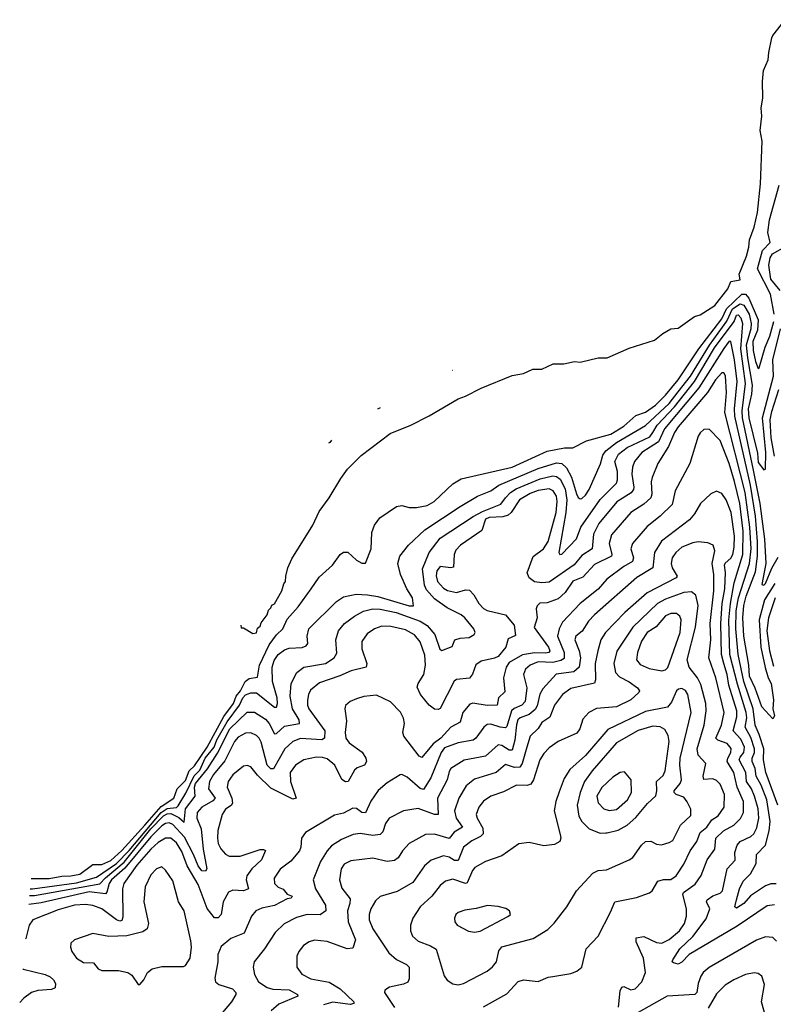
# Model space of a CAD drawing. Extents: x 1603745 to 1745082, y 385868 to 533966.
# Tile 565 of 646: x 1618313 to 1622458, y 527621 to 533035. Entities that reach past the tile are written whole.
import ezdxf

# ---------------------------------------------------------------- set-up
doc = ezdxf.new("R2010")
doc.units = 0

msp = doc.modelspace()

# ---------------------------------------------------------------- linework, layer by layer
at = {"layer": '0CON20XD'}
for points in [[(1619528.7, 529706.3), (1619531.7, 529691.7), (1619545, 529690), (1619595, 529660), (1619615, 529662.5), (1619621.7, 529688.3), (1619635, 529700), (1619641.7, 529718.3), (1619675, 529762.5), (1619681.7, 529788.3), (1619695, 529800), (1619700, 529815), (1619715, 529823.3), (1619755.8, 529895), (1619766.7, 529933.3), (1619776, 529945), (1619776.7, 529975), (1619788.8, 530021.2), (1619810.3, 530069.7), (1619925.3, 530255), (1619960.3, 530329.7), (1620015, 530405.5), (1620078.9, 530511.1), (1620115.9, 530564.1), (1620191.9, 530638.1), (1620350.6, 530759.4), (1620465, 530806.2), (1620565, 530855.8), (1620725, 530950.5), (1620765, 530964.4), (1620850.6, 531009.4), (1621021.8, 531078.2), (1621085, 531089.8), (1621135, 531113.8), (1621185, 531113.8), (1621247.6, 531142.4), (1621305, 531143.4), (1621365, 531155.8), (1621395, 531152.4), (1621495, 531175.2), (1621545, 531175.7), (1621665, 531228.3), (1621805, 531272.9), (1621849.8, 531310.2), (1621894.6, 531335.4), (1621935, 531338.8), (1622025, 531403), (1622055, 531411.3), (1622136.9, 531463.1), (1622207.9, 531555), (1622225.2, 531594.8), (1622275.4, 531605), (1622269.4, 531635), (1622310.4, 531735), (1622323.7, 531785), (1622326.8, 531825), (1622352.6, 531895), (1622370.7, 531975), (1622387.8, 532132.2), (1622397, 532367), (1622386.3, 532425), (1622394.7, 532505), (1622391.4, 532548.6), (1622400, 532605), (1622397.8, 532695), (1622404.7, 532755), (1622430.3, 532815), (1622432.5, 532855), (1622450.3, 532935), (1622455, 532948.5), (1622523.6, 533035)], [(1622462.8, 531415), (1622443.2, 531525), (1622370.1, 531665), (1622397.7, 531765), (1622440.6, 531809.4), (1622428.5, 531865), (1622436.2, 531935), (1622489.5, 532125)], [(1622495.8, 531545), (1622445, 531607.7), (1622433.2, 531685), (1622441.3, 531725), (1622452.8, 531747.2), (1622525, 531787.3)], [(1618376.3, 528311.9), (1618475, 528312.7), (1618545, 528325.8), (1618595, 528326.7), (1618645, 528336.4), (1618715, 528388.9), (1618765, 528388.5), (1618815, 528411.9), (1618875, 528465.8), (1619000.9, 528605), (1619091.6, 528708.4), (1619161.2, 528755), (1619179.8, 528805), (1619225, 528850.7), (1619245.5, 528905), (1619275, 528931.2), (1619345, 529035.2), (1619436.7, 529203.3), (1619489.5, 529275), (1619504.5, 529315.5), (1619528.2, 529345), (1619553.8, 529396.2), (1619575, 529412.4), (1619621, 529419), (1619631.5, 529485), (1619685, 529597.6), (1619725, 529652.2), (1619760.8, 529685), (1619785, 529739.2), (1619844, 529806), (1619916.2, 529906.2), (1619960.6, 529969.4), (1620034.2, 530035.8), (1620075, 530093.3), (1620095, 530106.7), (1620117.6, 530107.6), (1620165, 530063.1), (1620195, 530045.8), (1620215, 530046), (1620245.8, 530125), (1620250.6, 530215), (1620264.3, 530255), (1620294, 530295), (1620385, 530358.8), (1620415, 530363.8), (1620455, 530352.5), (1620495, 530351.9), (1620555, 530364.4), (1620592.5, 530385), (1620695, 530482.9), (1620740.4, 530509.6), (1621021.9, 530575), (1621215, 530662.1), (1621308.8, 530681.2), (1621355, 530680.8), (1621431.2, 530718.8), (1621565, 530755.5), (1621635, 530799.6), (1621702.3, 530857.7), (1621755, 530876.7), (1621810.3, 530915), (1621865, 530970.2), (1621935, 531054.8), (1622048.6, 531225), (1622175, 531389.5), (1622200.1, 531445), (1622285, 531524.9), (1622305, 531524.8), (1622323.7, 531503.7), (1622374.4, 531385), (1622371.5, 531328.5), (1622344.9, 531264.9), (1622346.9, 531215), (1622359.4, 531155), (1622375, 531116.2), (1622380, 531120), (1622413.8, 531235), (1622439.3, 531295), (1622460, 531375)], [(1618371, 528255.2), (1618383.8, 528255), (1618625, 528288.6), (1618735, 528319.9), (1618845.9, 528394.1), (1618915, 528465.5), (1619090.8, 528675), (1619125, 528698.1), (1619175, 528703.6), (1619185, 528711.9), (1619227.8, 528782.2), (1619273.6, 528876.4), (1619305, 528909), (1619334, 528975), (1619383.2, 529035), (1619398, 529075), (1619455, 529173.7), (1619522.6, 529265), (1619540, 529305), (1619555, 529322.6), (1619585, 529333.8), (1619615, 529333.9), (1619715, 529254.6), (1619725.3, 529254.7), (1619730.8, 529275), (1619728.5, 529305), (1619704.4, 529395), (1619701.9, 529475), (1619712, 529512), (1619735, 529544), (1619769.7, 529570.3), (1619795, 529578.1), (1619867.2, 529582.8), (1619888.8, 529591.2), (1619897.5, 529605), (1619893.8, 529645), (1619903.8, 529685), (1620055, 529835.6), (1620095, 529860.9), (1620163.2, 529876.8), (1620227, 529873), (1620283.2, 529863.2), (1620455, 529812.6), (1620478.7, 529811.3), (1620474.4, 529855), (1620442.8, 529905), (1620408, 529985), (1620393.4, 530045), (1620403.2, 530085), (1620452.1, 530145), (1620541, 530229), (1620735, 530357.4), (1620831.5, 530415), (1620905.2, 530444.8), (1620948.5, 530475), (1621165, 530567.5), (1621265, 530598.2), (1621295, 530593.9), (1621321.2, 530571.2), (1621348.9, 530518.9), (1621375, 530426.9), (1621385, 530408), (1621395, 530400), (1621405, 530402), (1621425, 530419.6), (1621445, 530450.9), (1621507.1, 530592.9), (1621519.6, 530640.4), (1621536.7, 530665), (1621595, 530709.7), (1621755, 530803.3), (1621885, 530924.9), (1621935, 530989.1), (1622002.8, 531075), (1622106.2, 531245), (1622203, 531377), (1622234.3, 531445), (1622275, 531472), (1622295, 531465.2), (1622324.3, 531415), (1622335.5, 531365), (1622333.9, 531335), (1622309.3, 531245), (1622315.2, 531175.2), (1622342.2, 531025), (1622337.9, 530975), (1622319.9, 530895), (1622322.8, 530845), (1622370.6, 530650.6), (1622375, 530600.9), (1622405, 530559.5), (1622415, 530564), (1622417.1, 530655), (1622398.9, 530845), (1622459.8, 531075), (1622454.9, 531164.9), (1622498.2, 531335)], [(1618367.6, 528218.6), (1618395, 528219.2), (1618755, 528283), (1618784.6, 528315.4), (1618888.5, 528401.5), (1619035, 528586.1), (1619105, 528657.1), (1619125, 528668.1), (1619145, 528670.5), (1619188.1, 528648.1), (1619217.7, 528622.3), (1619225, 528695.3), (1619277.6, 528765), (1619274.6, 528815), (1619281.1, 528835), (1619346.3, 528915), (1619401.4, 529001.4), (1619468.6, 529135), (1619565, 529226.3), (1619605, 529226.8), (1619665, 529188.6), (1619685.4, 529165.4), (1619715, 529108.5), (1619725, 529110), (1619770.3, 529149.7), (1619852.7, 529165), (1619850.7, 529185), (1619813.7, 529245), (1619801.5, 529315), (1619805.8, 529385), (1619837.3, 529445), (1619875.3, 529474.7), (1619995, 529495.3), (1620043.5, 529525), (1620057.7, 529552.3), (1620052.4, 529625), (1620067.5, 529675), (1620099.2, 529715), (1620154.8, 529755.2), (1620205, 529782.1), (1620255, 529794.8), (1620295, 529793.8), (1620384.4, 529775), (1620515, 529727.5), (1620553.8, 529703.8), (1620595.6, 529655), (1620624, 529574), (1620635, 529566), (1620691.1, 529588.9), (1620705.7, 529625), (1620735, 529634.7), (1620785, 529638), (1620812.9, 529655), (1620818.1, 529665), (1620811.1, 529685), (1620761.8, 529745), (1620741.7, 529761.7), (1620665, 529800.5), (1620595, 529850.8), (1620549.9, 529899.9), (1620539.3, 529925), (1620529.2, 530015), (1620565.3, 530105), (1620625.5, 530184.5), (1620807.1, 530302.9), (1620858.9, 530331.1), (1620958.8, 530371.2), (1620984.4, 530405.6), (1621013, 530435), (1621044.3, 530455.7), (1621175, 530510.6), (1621245, 530526.2), (1621265, 530522.4), (1621285, 530508.6), (1621313.2, 530455), (1621322.1, 530395), (1621316.9, 530325), (1621279.1, 530105), (1621283.3, 530095), (1621295, 530096.7), (1621375, 530179.4), (1621399.1, 530245), (1621505, 530396.6), (1621595, 530486.4), (1621601, 530505), (1621601.4, 530551.4), (1621586.4, 530605), (1621607.2, 530645), (1621655, 530681.6), (1621778.4, 530741.6), (1621795.9, 530765), (1621818.3, 530805), (1621914.2, 530905.8), (1622025.1, 531044.9), (1622135, 531230), (1622243.5, 531375), (1622255, 531409.7), (1622265, 531412.5), (1622279.4, 531395), (1622289, 531365), (1622277.5, 531225), (1622302.4, 531035), (1622284.9, 530885), (1622286.7, 530845), (1622347.6, 530557.6), (1622383.5, 530375), (1622408.8, 530178.8), (1622416.4, 530045), (1622395, 529930), (1622405, 529925.5), (1622415.2, 529935), (1622450.5, 530019.5), (1622485, 530079.3)], [(1622466.6, 529935), (1622409, 529845), (1622379.5, 529735), (1622389.1, 529585), (1622413.6, 529473.6), (1622430.4, 529415), (1622446, 529385), (1622459.1, 529295), (1622456.2, 529245), (1622465, 529207.5), (1622455, 529190), (1622395, 529255.5), (1622358.9, 529358.9), (1622327.6, 529425), (1622322.9, 529485), (1622295.1, 529645), (1622289.5, 529745), (1622295, 529813.1), (1622307.8, 529865), (1622360.5, 529999.5), (1622370.2, 530085), (1622371.3, 530165), (1622359.2, 530305), (1622331.8, 530475), (1622246.6, 530855), (1622244.9, 530895), (1622259.3, 531045), (1622245.1, 531165.1), (1622225, 531266.1), (1622215, 531267.1), (1622185, 531227.4), (1622048.8, 531011.2), (1621860, 530785), (1621826.3, 530713.7), (1621735.3, 530655), (1621694.7, 530605), (1621684.3, 530575), (1621680.3, 530535), (1621691.4, 530465), (1621688.7, 530451.3), (1621676.4, 530433.6), (1621597, 530383), (1621498.1, 530265), (1621469.6, 530205), (1621461.4, 530125), (1621405, 530089.5), (1621362.3, 530037.7), (1621225, 529942.5), (1621185, 529937.6), (1621145, 529944.6), (1621114.5, 529965), (1621104, 529994), (1621136.8, 530083.2), (1621193.6, 530125), (1621219.2, 530165), (1621262.9, 530325), (1621268.5, 530385), (1621265.2, 530415), (1621247.1, 530445), (1621225, 530455.2), (1621165, 530445.5), (1621119.9, 530430.1), (1621061.9, 530395), (1621015.6, 530324.4), (1620999.8, 530310.2), (1620969.7, 530300.3), (1620895, 530297.1), (1620875, 530289.3), (1620855, 530225.4), (1620737.5, 530145), (1620712, 530118), (1620702.7, 530095), (1620699.2, 530025), (1620685, 530020.5), (1620625, 530028.4), (1620607, 530005), (1620604.1, 529975.9), (1620610.9, 529945), (1620645, 529908.8), (1620666.1, 529896.1), (1620715, 529884.3), (1620765, 529899.5), (1620787.9, 529897.9), (1620811.8, 529871.8), (1620838.1, 529825), (1620865, 529797.5), (1620885, 529786.5), (1620985, 529763.1), (1621033.3, 529705), (1621040.7, 529649.3), (1621000.1, 529629.9), (1620987.7, 529585), (1620945, 529533.8), (1620925, 529523.5), (1620851.9, 529508.1), (1620822.2, 529487.8), (1620803.2, 529436.8), (1620786.6, 529413.4), (1620715, 529406.4), (1620702.6, 529397.4), (1620625, 529248), (1620615, 529241.4), (1620595, 529242.9), (1620565, 529265.7), (1620517.5, 529325), (1620500, 529365), (1620504.6, 529385), (1620535.9, 529435), (1620545.2, 529485), (1620540.7, 529540.8), (1620515, 529614.4), (1620485, 529652.7), (1620435, 529680), (1620355, 529698.8), (1620305, 529699.1), (1620264.6, 529685.4), (1620225, 529658.1), (1620194.6, 529615.4), (1620195.4, 529575.4), (1620222.9, 529495), (1620218.5, 529475), (1620135.8, 529455), (1620073.8, 529426.2), (1619962.2, 529387.8), (1619912.1, 529347.9), (1619900.8, 529325), (1619896.2, 529293.8), (1619895.9, 529265), (1619903.4, 529245), (1619990.8, 529125), (1619990.6, 529085), (1619974.6, 529075.4), (1619857.4, 529082.6), (1619815, 529066.5), (1619772.1, 529025), (1619710, 528915), (1619695, 528915.3), (1619675, 528936.2), (1619642.3, 529062.3), (1619630.7, 529085), (1619615, 529099.6), (1619585, 529112.7), (1619555, 529111.4), (1619515, 529088.9), (1619495, 529065.3), (1619441.3, 528958.7), (1619379.8, 528885), (1619356.4, 528845), (1619352.3, 528805), (1619387.9, 528755), (1619375, 528740.2), (1619314.7, 528705), (1619290, 528675), (1619288.1, 528645), (1619311, 528585), (1619323, 528473), (1619343.3, 528365), (1619335, 528353.1), (1619315, 528355.3), (1619295, 528382.9), (1619269.9, 528445), (1619219.8, 528539.8), (1619155, 528609), (1619135, 528617.9), (1619115, 528615.1), (1619095, 528602.3), (1619035, 528540.9), (1618890.8, 528369.2), (1618818.8, 528305), (1618804.9, 528285), (1618792.5, 528237.5), (1618785, 528228.4), (1618695, 528239.5), (1618430.9, 528179.1), (1618363, 528168.8)], [(1620695.1, 531106.8), (1620693.8, 531106.3)], [(1622483.5, 528715), (1622416.2, 528896.2), (1622403.7, 528965), (1622405.7, 529025), (1622380.8, 529105), (1622357.4, 529155), (1622347.6, 529245), (1622296.4, 529396.4), (1622264.2, 529544.2), (1622250.9, 529685), (1622254.4, 529785), (1622267.2, 529855), (1622326.1, 530045), (1622335.5, 530125), (1622329.7, 530245), (1622303.9, 530435), (1622190.8, 530875), (1622200, 530985), (1622195, 531076.2), (1622185, 531093.3), (1622175, 531093.6), (1622140.5, 531055), (1622095.6, 530984.4), (1621935, 530797), (1621914, 530765), (1621881.9, 530688.1), (1621823.3, 530595), (1621792.6, 530517.4), (1621785.9, 530494.1), (1621789.5, 530425), (1621783.7, 530406.3), (1621745, 530370), (1621675.2, 530324.8), (1621568.3, 530201.7), (1621554.7, 530155), (1621570, 530095), (1621567.3, 530085), (1621475, 530040), (1621411.1, 529968.9), (1621355, 529947.5), (1621313.8, 529885), (1621275, 529850.4), (1621215, 529828), (1621174.3, 529825.7), (1621158.8, 529811.2), (1621154.3, 529795), (1621160, 529745), (1621143.4, 529693.4), (1621221.9, 529585), (1621228.9, 529565), (1621224.3, 529555.7), (1621205, 529551), (1621145, 529553.1), (1621078.5, 529541.5), (1621005, 529499.5), (1620988.3, 529475), (1620974.9, 529415), (1620980.8, 529339.2), (1620946.2, 529305), (1620939.4, 529265), (1620885, 529263.9), (1620805, 529275.8), (1620789.8, 529270.2), (1620749.7, 529225), (1620735, 529171.8), (1620685, 529144.6), (1620629.4, 529085), (1620587.4, 529052.6), (1620525, 528978.5), (1620509.5, 528985), (1620425.4, 529095), (1620420, 529115), (1620429.6, 529165), (1620425, 529193.8), (1620406.9, 529226.9), (1620353.4, 529283.4), (1620275, 529320.9), (1620206.9, 529313.1), (1620165, 529300.9), (1620130, 529285), (1620105.6, 529264.4), (1620100.8, 529245), (1620110.2, 529180.2), (1620103.9, 529115), (1620107.7, 529085), (1620125, 529059.1), (1620197.1, 529007.1), (1620216.4, 528975), (1620220, 528955), (1620209.4, 528935), (1620169.8, 528920.2), (1620155, 528908.6), (1620120, 528845), (1620105, 528843.6), (1620085, 528856.7), (1620045.7, 528935.7), (1620005, 528970), (1619978.5, 528978.5), (1619945, 528979.7), (1619875.5, 528965.5), (1619829.6, 528935), (1619801.3, 528895), (1619803.3, 528846.7), (1619834, 528755), (1619815, 528749.5), (1619695, 528808.8), (1619620.6, 528880.6), (1619585, 528926.9), (1619565, 528934.4), (1619545, 528930.5), (1619485, 528881.8), (1619460.7, 528845), (1619455.3, 528815), (1619480.7, 528755), (1619483, 528727), (1619475.5, 528714.5), (1619445, 528693.6), (1619426.9, 528665), (1619403.8, 528576.2), (1619401.4, 528535), (1619405.4, 528505), (1619420, 528475), (1619445, 528445.4), (1619465.7, 528435.7), (1619525, 528435.3), (1619635, 528471.2), (1619655, 528472.5), (1619665.5, 528465.5), (1619643.8, 528415), (1619590.8, 528365), (1619562.6, 528327.4), (1619559.7, 528305), (1619571.4, 528255), (1619544.7, 528245.3), (1619485, 528248.7), (1619462.6, 528237.4), (1619433.2, 528185), (1619421.4, 528115), (1619405, 528096), (1619385, 528095.8), (1619345, 528147.3), (1619295, 528279.1), (1619235, 528382.7), (1619205, 528461.5), (1619175, 528508.1), (1619145, 528534.8), (1619115, 528534.8), (1619075, 528510.2), (1619035, 528472.9), (1618957.3, 528385), (1618885.9, 528285), (1618879.3, 528255), (1618880.6, 528099.4), (1618875, 528081.2), (1618865, 528077.8), (1618845, 528084.3), (1618765, 528144.7), (1618715, 528164.1), (1618675, 528170.3), (1618615, 528165.2), (1618525, 528140.2), (1618385, 528084.4), (1618364.7, 528055.3), (1618347.3, 527982.7), (1618345.7, 527980.8)], [(1622465.1, 530635), (1622446.1, 530735), (1622440.7, 530835), (1622449.4, 530880.6), (1622488.1, 531001.9)], [(1620295.3, 530901), (1620291.3, 530898.9), (1620280.6, 530893)], [(1622473.9, 528283.9), (1622445, 528282.3), (1622415, 528271.9), (1622333, 528217), (1622295, 528175.3), (1622255, 528149.5), (1622245.8, 528155.8), (1622254.7, 528194.7), (1622272.2, 528255), (1622292.7, 528297.3), (1622331.7, 528338.3), (1622364.2, 528395), (1622365.4, 528445), (1622415.7, 528495), (1622435.8, 528575), (1622441.1, 528625), (1622422.7, 528745), (1622390.7, 528825), (1622363.3, 528875), (1622357.6, 528917.6), (1622341.7, 528955), (1622341.2, 528975), (1622354.3, 529005), (1622354.1, 529025), (1622335, 529087.8), (1622303.2, 529145), (1622311.4, 529195), (1622308.8, 529225), (1622260.6, 529380.6), (1622219.7, 529545), (1622212.9, 529732.9), (1622221.6, 529825), (1622241.8, 529938.2), (1622291.2, 530095), (1622292.2, 530222.2), (1622272.9, 530375), (1622245.2, 530494.8), (1622215, 530594.6), (1622165, 530720.6), (1622105, 530784.2), (1622075, 530782), (1622055, 530763.8), (1622044.4, 530745), (1621998.8, 530595), (1621918.9, 530445), (1621901.2, 530368.8), (1621835.4, 530305), (1621765, 530248.8), (1621683.1, 530155), (1621674, 530125), (1621689.8, 530075), (1621682.8, 530055), (1621635, 530027.2), (1621541.5, 529958.5), (1621495, 529904.1), (1621395, 529825.4), (1621298.8, 529721.2), (1621279.7, 529685), (1621270.7, 529645), (1621307.7, 529555), (1621307.2, 529522.8), (1621289.1, 529510.9), (1621245, 529500.7), (1621165.5, 529504.5), (1621121.1, 529485), (1621095, 529463.3), (1621083.3, 529435), (1621101.8, 529361.8), (1621093.6, 529285), (1621075, 529266.4), (1621032.3, 529247.7), (1621018.6, 529235), (1620992.3, 529147.7), (1620985, 529141.4), (1620955.8, 529144.2), (1620905, 529160.8), (1620885, 529159.6), (1620865.3, 529144.7), (1620822.3, 529085), (1620807, 529073), (1620725, 529058.5), (1620649.4, 529030.6), (1620631.7, 529005), (1620574.7, 528865.3), (1620535, 528801.8), (1620515, 528807.2), (1620445, 528869.5), (1620415, 528884.3), (1620405, 528881.9), (1620335, 528838.1), (1620284, 528796), (1620245, 528738.1), (1620215, 528673.3), (1620195, 528674.6), (1620165, 528697.1), (1620145, 528699.7), (1620095, 528672.3), (1620045, 528660.9), (1619885.8, 528565), (1619863.5, 528535), (1619859.2, 528485), (1619851.5, 528465), (1619805, 528408.2), (1619746.6, 528363.4), (1619713.5, 528315), (1619715.6, 528285), (1619735, 528265.5), (1619763.3, 528253.3), (1619785, 528226), (1619812.5, 528215), (1619806.2, 528205), (1619785, 528201.2), (1619715, 528163.5), (1619645, 528149.4), (1619611.9, 528135), (1619587.9, 528105), (1619547.6, 528012.4), (1619475, 527982.3), (1619421.8, 527938.2), (1619402.9, 527895), (1619403.1, 527855), (1619387.5, 527765), (1619390, 527745), (1619409.3, 527729.3), (1619483.3, 527705), (1619501.2, 527685), (1619501.2, 527675), (1619478.2, 527635), (1619417.4, 527562.6)], [(1620029.1, 530723.2), (1620019.4, 530710.6), (1620012.4, 530706.9)], [(1622465, 528168), (1622425, 528161.5), (1622259.9, 528050.1), (1621995.2, 527894.8), (1621955, 527851.5), (1621935, 527841.4), (1621908.3, 527848.3), (1621902.5, 527855), (1621904.5, 527865), (1621943.6, 527925), (1622015.8, 527994.2), (1622089.4, 528090.6), (1622109.7, 528145), (1622089.6, 528185), (1622093.8, 528195), (1622125, 528216.7), (1622165, 528231.8), (1622179.3, 528245), (1622203.3, 528365), (1622247.5, 528412.5), (1622246.7, 528455), (1622258.7, 528495), (1622275, 528515.9), (1622335, 528544.1), (1622351.2, 528558.8), (1622368.2, 528591.8), (1622377.7, 528645), (1622374.4, 528695), (1622354.5, 528765), (1622338.3, 528805), (1622310.3, 528845), (1622307.1, 528895), (1622270.9, 528965), (1622275, 528979.8), (1622295.8, 529005), (1622298.9, 529035), (1622279.4, 529079.4), (1622236.9, 529125), (1622258, 529202), (1622256.5, 529235), (1622213.5, 529375), (1622204.6, 529435), (1622185, 529495.4), (1622173.2, 529545), (1622170.1, 529715), (1622176.3, 529825), (1622190.9, 529905), (1622194.5, 529995), (1622188.8, 530035), (1622193.8, 530046.2), (1622225, 530073.1), (1622234.5, 530095), (1622242.8, 530135), (1622244.3, 530195), (1622227, 530325), (1622199.3, 530395), (1622175, 530429.4), (1622145, 530443.1), (1622115, 530428.6), (1622057.8, 530375), (1622025, 530318.6), (1621997.5, 530285), (1621843.4, 530166.6), (1621804.7, 530105), (1621795, 530020), (1621707, 529967), (1621475, 529761.6), (1621442.2, 529727.8), (1621406.8, 529673.2), (1621372.1, 529645), (1621366.6, 529625), (1621390.9, 529565), (1621398.1, 529525), (1621390.5, 529475), (1621361, 529449), (1621264.3, 529435.7), (1621190, 529355), (1621173.9, 529326.1), (1621158.6, 529261.4), (1621148.3, 529241.7), (1621115.7, 529214.3), (1621065, 529195.2), (1621053.1, 529185), (1621045, 529158), (1621036.7, 529073.3), (1621021.2, 529018.8), (1621005, 529018.9), (1620965, 529043.8), (1620945, 529047.5), (1620874.3, 528985), (1620757.2, 528962.8), (1620685, 528917.8), (1620675, 528901.2), (1620664.4, 528855.6), (1620611.8, 528755), (1620614, 528665), (1620595.4, 528664.6), (1620505, 528698), (1620425, 528684.6), (1620345, 528644.4), (1620324.3, 528615.7), (1620310.1, 528569.9), (1620295, 528553.6), (1620255, 528549.2), (1620185, 528560), (1620146.5, 528553.5), (1620083, 528527), (1620027.7, 528492.3), (1620003.9, 528465), (1619967.5, 528405), (1619927.9, 528305), (1619939.3, 528255), (1619994.5, 528165), (1619997.9, 528135), (1619965, 528113.2), (1619895, 528114.1), (1619835, 528097.8), (1619767.7, 528062.3), (1619717.5, 528015), (1619659.6, 527925), (1619603.8, 527855), (1619598.2, 527825), (1619604.6, 527785), (1619626.2, 527745), (1619675, 527712.8), (1619705, 527704.4), (1619795, 527700), (1619841.1, 527675), (1619842.5, 527665), (1619738.7, 527621.3), (1619695.6, 527585)], [(1621606.4, 527605), (1621616.2, 527693.8), (1621624.6, 527715.4), (1621635, 527718.1), (1621675, 527700.4), (1621698.6, 527705), (1621734.5, 527745), (1621754.5, 527795), (1621744.8, 527875), (1621704.4, 527965), (1621704.4, 527985.6), (1621745, 527994.3), (1621815, 527960.9), (1621845, 527956.2), (1621885, 527976.2), (1621942.7, 528025), (1621969.1, 528065), (1621980.4, 528105), (1621981.1, 528145), (1621959.6, 528225), (1621963.8, 528235), (1622028, 528282), (1622060.6, 528329.4), (1622095, 528415.7), (1622136.4, 528473.6), (1622142.1, 528535), (1622184.8, 528575.2), (1622240.8, 528605), (1622278, 528642), (1622294.8, 528675.2), (1622293.5, 528735), (1622259.5, 528815), (1622240, 528895), (1622204.3, 528955), (1622207.4, 528975), (1622225.2, 529005), (1622226.5, 529026.5), (1622204.6, 529055), (1622152.8, 529072.8), (1622142.2, 529085), (1622172.2, 529155), (1622186.8, 529225), (1622142, 529415), (1622102.5, 529525), (1622114.3, 529625), (1622111.5, 529715), (1622131.5, 529895), (1622131.5, 529985), (1622122.3, 530045), (1622136.7, 530115), (1622128, 530145), (1622098.6, 530158.6), (1622045, 530163.5), (1622015, 530158.4), (1621955, 530133.5), (1621921.3, 530105), (1621902.5, 530075), (1621896.3, 530045), (1621901.5, 530021.5), (1621929.6, 529975), (1621924.5, 529965), (1621765, 529883.6), (1621641.8, 529775), (1621535, 529664.5), (1621510, 529625), (1621492.2, 529565), (1621477.5, 529495), (1621480.4, 529405), (1621473.8, 529386.2), (1621343.6, 529356.4), (1621298.8, 529325), (1621255.4, 529265), (1621229.8, 529200.2), (1621185, 529170), (1621165, 529136.8), (1621121.1, 529095), (1621102.5, 529035), (1621075.9, 528944.1), (1621064.8, 528925.2), (1621035, 528921.9), (1620985, 528940), (1620934.1, 528895.9), (1620815, 528859.3), (1620768.5, 528821.5), (1620728.2, 528755), (1620703.8, 528685), (1620713.8, 528645), (1620749.5, 528595), (1620701.9, 528568.1), (1620675, 528532.9), (1620595, 528555.3), (1620545, 528553.8), (1620455.3, 528504.7), (1620418.1, 528465), (1620395, 528425.7), (1620375, 528411.1), (1620335, 528406.5), (1620255, 528423.8), (1620135, 528409.6), (1620098.7, 528391.3), (1620081.5, 528365), (1620071.8, 528305), (1620085, 528258.6), (1620131.1, 528201.1), (1620129.1, 528175), (1620115.3, 528135), (1620119.2, 528075), (1620160.5, 527975), (1620145, 527930), (1620115, 527925.7), (1620005, 527965.6), (1619935, 527973.1), (1619905, 527963.3), (1619875, 527944.4), (1619848.7, 527911.3), (1619837.5, 527885), (1619837.5, 527825), (1619865.9, 527785.9), (1619915, 527760), (1620015, 527742.5), (1620075.2, 527705.2), (1620150.6, 527635), (1620150.8, 527625), (1620131.2, 527618.8), (1620035, 527631.8), (1619985, 527617.3)], [(1620865, 527606.4), (1620992.2, 527677.8), (1621055, 527745.7), (1621085, 527755.5), (1621165, 527746.9), (1621220, 527770), (1621246.2, 527773.8), (1621345, 527790.6), (1621377.4, 527802.6), (1621405.6, 527824.4), (1621429.1, 527925), (1621494.4, 527995), (1621563.4, 528126.6), (1621586, 528185), (1621705, 528208.5), (1621776.5, 528233.5), (1621792, 528245), (1621822.9, 528297.1), (1621853.4, 528306.6), (1621895, 528306.1), (1621923.7, 528326.3), (1621965, 528391.9), (1622000.3, 528465), (1622037.2, 528515), (1622056.2, 528565), (1622092.2, 528595), (1622120.4, 528635), (1622155, 528656.2), (1622188.2, 528705), (1622189.7, 528775), (1622165, 528831.1), (1622145, 528850.9), (1622125, 528859.6), (1622076.2, 528856.2), (1622072.5, 528875), (1622086.4, 528945), (1622045, 528991.1), (1622038.3, 529025), (1622078, 529155), (1622088.5, 529235), (1622087.3, 529275), (1622059.2, 529379.2), (1622040.5, 529415), (1621995.3, 529475), (1621984.3, 529515), (1622030.7, 529695), (1622043.8, 529813.8), (1622031.1, 529871.1), (1622008.5, 529888.5), (1621965.3, 529885.3), (1621865, 529847.6), (1621821.6, 529825), (1621684.9, 529695.1), (1621597.7, 529562.3), (1621580, 529495), (1621590.4, 529445), (1621612, 529422), (1621665, 529394.7), (1621711.5, 529361.5), (1621721.9, 529345), (1621718.1, 529335), (1621675.2, 529294.8), (1621595, 529257.2), (1621485, 529247.5), (1621442.9, 529225), (1621411.3, 529188.7), (1621393.5, 529135), (1621378.3, 529111.7), (1621275, 529065.5), (1621225, 529030.4), (1621195, 528999.5), (1621174, 528965), (1621139.3, 528855), (1621125, 528831.1), (1621105, 528823.8), (1621045, 528826.2), (1620975, 528788.2), (1620904.3, 528765), (1620865, 528738.5), (1620837.9, 528705), (1620824.6, 528665), (1620828.5, 528645), (1620859.9, 528589.9), (1620861.9, 528558.1), (1620847, 528543), (1620800.8, 528519.2), (1620754.7, 528485), (1620725, 528411.6), (1620705, 528410.6), (1620675, 528429.8), (1620645, 528436.9), (1620576.7, 528413.3), (1620538.8, 528381.2), (1620475, 528290), (1620389.2, 528240.8), (1620295, 528212.9), (1620270.9, 528189.1), (1620245.4, 528145), (1620235.4, 528115), (1620234.6, 528085), (1620255.7, 528035.7), (1620343.9, 527903.9), (1620385, 527866.2), (1620440, 527840), (1620454.5, 527824.5), (1620455, 527760), (1620447.3, 527742.7), (1620425, 527731.2), (1620346.7, 527715), (1620321.9, 527698.1), (1620319.2, 527685), (1620375, 527602.5)], [(1622468.2, 529855), (1622430.6, 529745), (1622422.7, 529675), (1622437.4, 529565), (1622459.2, 529479.2)], [(1621845, 529454.6), (1621865, 529460), (1621877.2, 529472.8), (1621944.8, 529665), (1621950.3, 529735), (1621943.6, 529755), (1621925, 529770), (1621895, 529769.4), (1621865, 529756), (1621812.8, 529697.2), (1621764, 529665), (1621733, 529617), (1621710.7, 529555), (1621705.6, 529515), (1621725, 529488.9), (1621775, 529466.8), (1621845, 529454.6)], [(1620725, 527728.5), (1620755, 527734.6), (1620885, 527802), (1620914, 527826), (1620935.3, 527855), (1620949.2, 527915), (1620965, 527936.2), (1621138.1, 527981.9), (1621217.4, 528032.6), (1621252.9, 528067.1), (1621322.9, 528157.1), (1621376.3, 528243.7), (1621465, 528341.9), (1621495, 528355.7), (1621540.6, 528359.4), (1621666, 528415), (1621685, 528428.6), (1621733.6, 528496.4), (1621755, 528515.6), (1621785, 528518.5), (1621815, 528500.8), (1621842.8, 528497.2), (1621885, 528509.5), (1621905, 528522.2), (1621947.5, 528605), (1622005, 528658.8), (1622003.6, 528693.6), (1621984.6, 528734.6), (1621965, 528760), (1621923.1, 528775), (1621913.2, 528785), (1621912.5, 528795), (1621945.2, 528835), (1621953.8, 528855), (1621943, 528935), (1621945.2, 528975), (1622005.6, 529224.4), (1621988.2, 529325), (1621975, 529345.6), (1621955, 529357.1), (1621935.7, 529354.3), (1621925, 529343.8), (1621897.4, 529282.6), (1621875.7, 529254.3), (1621755, 529230.7), (1621547.9, 529132.1), (1621425, 528989.7), (1621339, 528911), (1621307.3, 528862.7), (1621279.7, 528789.7), (1621261.2, 528735), (1621252.9, 528685), (1621285.8, 528554.2), (1621289.2, 528535), (1621283.3, 528515), (1621255, 528500), (1621195, 528491.4), (1621115, 528510), (1621057.7, 528502.3), (1620965, 528436.9), (1620875, 528405.5), (1620817, 528373), (1620803.8, 528356.2), (1620775, 528288.9), (1620764.6, 528285.4), (1620695, 528309.2), (1620655, 528297.5), (1620625.9, 528274.1), (1620579.1, 528215), (1620515, 528157.5), (1620475.6, 528095), (1620461.9, 528055), (1620462.9, 528025), (1620473.1, 527995), (1620505, 527967.5), (1620572.8, 527942.8), (1620603.6, 527923.6), (1620647.8, 527777.8), (1620663.9, 527753.9), (1620695, 527733.5), (1620725, 527728.5)], [(1621505, 528562.5), (1621537.1, 528562.9), (1621545, 528564), (1621605, 528579.1), (1621653.7, 528606.3), (1621702.2, 528647.8), (1621765.3, 528725), (1621812.6, 528767.4), (1621818.1, 528795), (1621814.7, 528845), (1621851.9, 528878.1), (1621863.3, 528905), (1621884.8, 529065), (1621879.2, 529099.2), (1621861.3, 529131.3), (1621835, 529147.2), (1621795, 529150.2), (1621713.9, 529126.1), (1621595, 529057.9), (1621462.5, 528905), (1621419, 528845), (1621395.2, 528785), (1621379.3, 528715), (1621389.3, 528655), (1621405.7, 528625.7), (1621444.7, 528584.7), (1621505, 528562.5)], [(1621555, 528685.9), (1621595, 528691.8), (1621656.5, 528745), (1621677.3, 528785), (1621676, 528855), (1621639.3, 528899.3), (1621615, 528896), (1621575, 528869.2), (1621515, 528813.3), (1621487.3, 528765), (1621495, 528728.6), (1621525, 528695.4), (1621555, 528685.9)], [(1618975, 527730), (1618996.7, 527755), (1619016.7, 527795), (1619042.5, 527815), (1619095, 527829.2), (1619215, 527828.8), (1619225.8, 527834.2), (1619250.8, 527875), (1619257.8, 527935), (1619255, 527970), (1619217.5, 528135), (1619186.9, 528185), (1619155, 528300), (1619115, 528358.8), (1619095, 528376.2), (1619066.2, 528365), (1619035, 528332.9), (1619003.6, 528266.4), (1618996.2, 528185), (1619020.9, 528065), (1619014.4, 528035), (1618990.3, 528019.7), (1618902.9, 527997.1), (1618803.6, 527993.6), (1618715, 528009.4), (1618614.2, 527975.8), (1618595, 527957.5), (1618592, 527935), (1618600.3, 527910.3), (1618625, 527874), (1618665, 527850), (1618719.4, 527849.4), (1618745.7, 527815), (1618765, 527806.2), (1618856.4, 527806.4), (1618907.5, 527795), (1618930, 527780), (1618965, 527730), (1618975, 527730)], [(1620815, 528017.1), (1620845, 528023.1), (1620997.3, 528102.7), (1621012.5, 528115), (1621007.5, 528135), (1620987.7, 528147.7), (1620945, 528158.8), (1620885.9, 528164.1), (1620823.3, 528146.7), (1620761.3, 528138.7), (1620724.5, 528125.5), (1620711.2, 528115), (1620704, 528095), (1620706.2, 528075), (1620718.8, 528055), (1620782.1, 528022.1), (1620815, 528017.1)], [(1622475, 527968.1), (1622455, 527987.3), (1622415, 527991.5), (1622365, 527973.8), (1622105, 527823.6), (1622072.2, 527795), (1622058.8, 527775), (1622044.2, 527735.8), (1622036.8, 527685), (1622026.2, 527673.8), (1621875, 527665.3), (1621714, 527576)], [(1618330.4, 527815.1), (1618333, 527813), (1618454, 527784), (1618481.4, 527771.4), (1618499.4, 527755), (1618510, 527735), (1618508.1, 527711.9), (1618488.3, 527701.7), (1618413.8, 527696.2), (1618378.6, 527685), (1618336.5, 527655), (1618313.4, 527631.2)], [(1622415.2, 527555), (1622392.6, 527635), (1622409, 527729), (1622395.5, 527775), (1622375, 527789.4), (1622353.2, 527793.2), (1622305, 527783.8), (1622240, 527755), (1622193.3, 527725), (1622145, 527679.1), (1622100.1, 527599.9)]]:
    msp.add_lwpolyline(points, dxfattribs=at)

doc.saveas('drawing.dxf')
